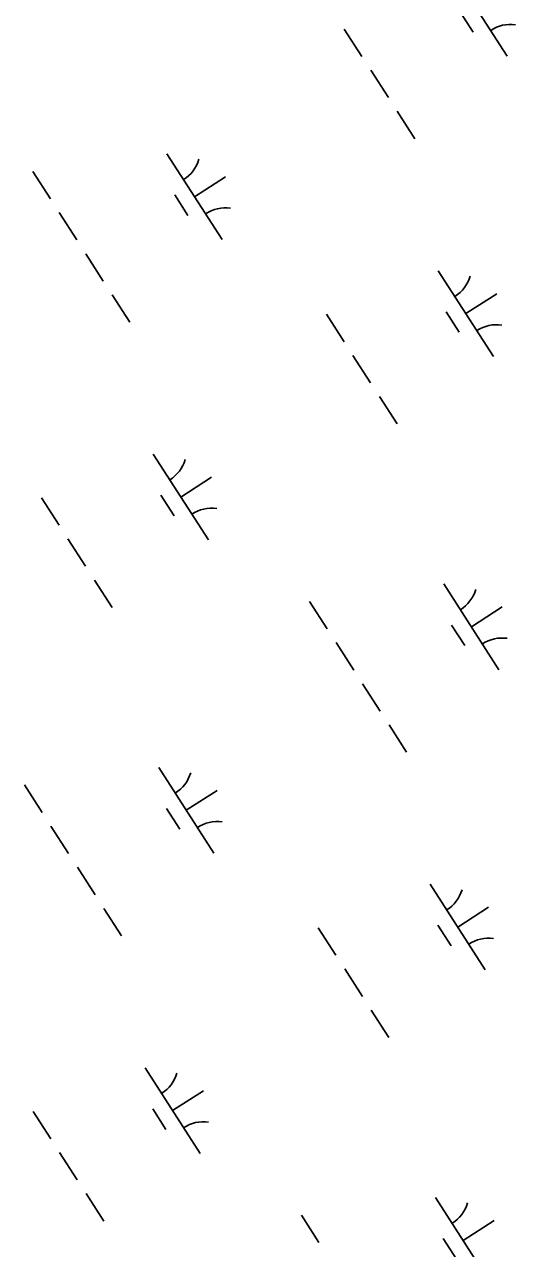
# Model space of a CAD drawing. Extents: x 3937982 to 3958556, y 219448 to 241894.
# Drawn here: x 3947189 to 3947430, y 229456 to 230057 of the extents above; entities that cross this region are included whole.
import ezdxf

# ---------------------------------------------------------------- set-up
doc = ezdxf.new("R2010")
doc.units = 0
doc.layers.add('V-WETL-SWMP', color=7, linetype='Continuous')

msp = doc.modelspace()

# ---------------------------------------------------------------- linework, layer by layer
at = {"layer": 'V-WETL-SWMP'}
for p, q in [((3947399.146, 230083.171), (3947426.209, 230041.128)), ((3947402.942, 230063.019), (3947409.437, 230052.928)), ((3947346.271, 230054.396), (3947354.931, 230040.942)), ((3947359.261, 230034.215), (3947367.921, 230020.761)), ((3947372.251, 230014.034), (3947380.911, 230000.58)), ((3947259.279, 229993.142), (3947286.341, 229951.099)), ((3947193.414, 229984.547), (3947202.074, 229971.093)), ((3947272.81, 229972.12), (3947287.946, 229981.863)), ((3947263.075, 229972.989), (3947269.57, 229962.899)), ((3947206.404, 229964.366), (3947215.064, 229950.912)), ((3947219.394, 229944.185), (3947228.054, 229930.731)), ((3947392.408, 229935.843), (3947419.47, 229893.8)), ((3947232.384, 229924.005), (3947241.044, 229910.551)), ((3947405.939, 229914.822), (3947421.075, 229924.564)), ((3947337.542, 229914.446), (3947346.202, 229900.992)), ((3947396.204, 229915.691), (3947402.699, 229905.6)), ((3947350.532, 229894.265), (3947359.192, 229880.811)), ((3947363.522, 229874.085), (3947372.182, 229860.631)), ((3947252.541, 229845.814), (3947279.603, 229803.77)), ((3947266.072, 229824.792), (3947281.208, 229834.534)), ((3947197.675, 229824.417), (3947206.335, 229810.963)), ((3947256.337, 229825.661), (3947262.832, 229815.571)), ((3947210.665, 229804.236), (3947219.325, 229790.782)), ((3947223.655, 229784.055), (3947232.315, 229770.601)), ((3947395.107, 229782.123), (3947422.169, 229740.08)), ((3947329.242, 229773.529), (3947337.902, 229760.075)), ((3947408.638, 229761.102), (3947423.774, 229770.844)), ((3947398.903, 229761.971), (3947405.398, 229751.881)), ((3947342.232, 229753.348), (3947350.892, 229739.894)), ((3947355.222, 229733.167), (3947363.882, 229719.713)), ((3947368.212, 229712.986), (3947376.871, 229699.532)), ((3947255.24, 229692.094), (3947282.302, 229650.051)), ((3947189.375, 229683.499), (3947198.034, 229670.045)), ((3947268.771, 229671.072), (3947283.906, 229680.815)), ((3947259.036, 229671.942), (3947265.53, 229661.851)), ((3947202.364, 229663.318), (3947211.024, 229649.864)), ((3947215.354, 229643.138), (3947224.014, 229629.684)), ((3947388.369, 229634.795), (3947415.431, 229592.752)), ((3947228.344, 229622.957), (3947237.004, 229609.503)), ((3947401.9, 229613.774), (3947417.035, 229623.516)), ((3947333.503, 229613.398), (3947342.163, 229599.944)), ((3947392.165, 229614.643), (3947398.66, 229604.553)), ((3947346.493, 229593.218), (3947355.153, 229579.764)), ((3947359.483, 229573.037), (3947368.142, 229559.583)), ((3947248.502, 229544.766), (3947275.564, 229502.723)), ((3947262.033, 229523.744), (3947277.168, 229533.487)), ((3947193.635, 229523.369), (3947202.295, 229509.915)), ((3947252.297, 229524.613), (3947258.792, 229514.523)), ((3947206.625, 229503.188), (3947215.285, 229489.734)), ((3947219.615, 229483.007), (3947228.275, 229469.553)), ((3947391.067, 229481.076), (3947418.13, 229439.032)), ((3947325.202, 229472.481), (3947333.862, 229459.027)), ((3947404.599, 229460.054), (3947419.734, 229469.797)), ((3947394.863, 229460.923), (3947401.358, 229450.833))]:
    msp.add_line(p, q, dxfattribs=at)
for centre, start, end in [((3947427.827, 230039.052), 81.996677, 123.540335), ((3947258.06, 229995.475), 301.99668, 343.540338), ((3947287.96, 229949.023), 81.996677, 123.540335), ((3947391.189, 229938.176), 301.99668, 343.540338), ((3947421.089, 229891.724), 81.996677, 123.540335), ((3947251.322, 229848.146), 301.99668, 343.540338), ((3947281.222, 229801.695), 81.996677, 123.540335), ((3947393.888, 229784.456), 301.99668, 343.540338), ((3947423.788, 229738.004), 81.996677, 123.540335), ((3947254.02, 229694.427), 301.99668, 343.540338), ((3947283.92, 229647.975), 81.996677, 123.540335), ((3947387.15, 229637.128), 301.99668, 343.540338), ((3947417.05, 229590.676), 81.996677, 123.540335), ((3947247.282, 229547.099), 301.99668, 343.540338), ((3947277.182, 229500.647), 81.996677, 123.540335), ((3947389.848, 229483.408), 301.99668, 343.540338)]:
    msp.add_arc(centre, 17.623, start, end, dxfattribs=at)

doc.saveas('drawing.dxf')
